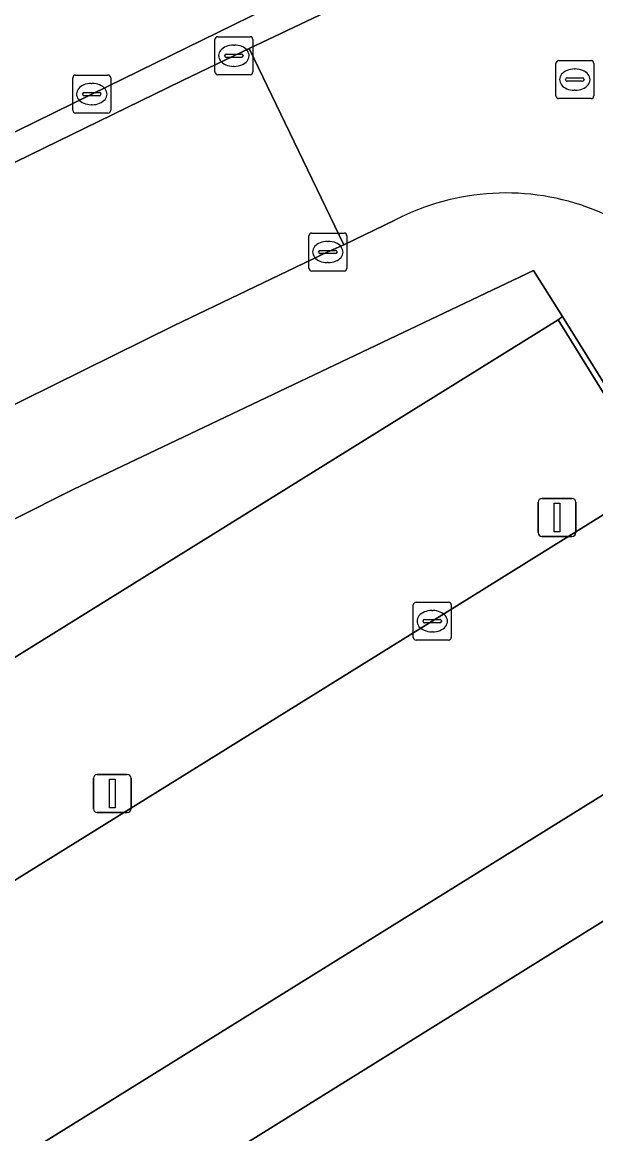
# Model space of a CAD drawing. Extents: x 159888 to 160761, y 384031 to 384750.
# Drawn here: x 160066.11 to 160081.2, y 384578.25 to 384607.52 of the extents above; entities that cross this region are included whole.
import ezdxf

# ---------------------------------------------------------------- set-up
doc = ezdxf.new("R2010")
doc.units = 0
for name, color, linetype in [('IMGEO_Groenvoorziening', 7, 'Continuous'), ('IMGEO_Haag', 7, 'Continuous'), ('IMGEO_Kolk', 7, 'Continuous'), ('IMGEO_Lichtmast', 7, 'Continuous'), ('IMGEO_Muur', 7, 'Continuous'), ('IMGEO_Pand', 7, 'Continuous'), ('IMGEO_Parkeervlak_open', 7, 'Continuous'), ('IMGEO_Rijbaan_lokaal_open', 7, 'Continuous'), ('IMGEO_Rijbaan_regionaal_gesloten', 7, 'Continuous'), ('IMGEO_Rioolput', 7, 'Continuous'), ('IMGEO_Voetpad_open', 7, 'Continuous')]:
    doc.layers.add(name, color=color, linetype=linetype)

msp = doc.modelspace()

# ---------------------------------------------------------------- linework, layer by layer
at = {"layer": 'IMGEO_Groenvoorziening'}
for points in [[(160197.066, 384667.108), (160178.098, 384658.209), (160177.522, 384657.939), (160158.014, 384648.764), (160138.462, 384639.606), (160118.928, 384630.438), (160109.527, 384625.978), (160100.406, 384621.559), (160099.478, 384621.101), (160083.713, 384613.363), (160067.94, 384605.632), (160052.142, 384597.867), (160051.034, 384597.347), (160051.122, 384597.159)], [(160051.773, 384596.955), (160056.508, 384599.25), (160070.314, 384605.978), (160071.68, 384606.642), (160072.085, 384606.834), (160089.185, 384614.955), (160090.918, 384615.744), (160091.697, 384616.115), (160100.139, 384620.074), (160109.512, 384624.247), (160126.52, 384631.808), (160144.458, 384639.763), (160162.399, 384647.743), (160175.686, 384653.683), (160176.41, 384654.004), (160196.053, 384662.709)], [(160080.21, 384599.684), (160080.324, 384599.771), (160079.561, 384600.984), (160067.469, 384595.226), (160061.105, 384592.035), (160061.164, 384591.917)], [(160021.797, 384560.469), (160028.731, 384549.365), (160030.139, 384547.584), (160032.781, 384545.559), (160029.178, 384551.353), (160029.813, 384551.755), (160028.935, 384553.148), (160029.065, 384553.248), (160025.42, 384559.155), (160030.322, 384562.19), (160027.94, 384566.017), (160039.617, 384573.313), (160039.13, 384574.145), (160042.305, 384576.119), (160046.319, 384578.614), (160080.21, 384599.684)]]:
    msp.add_lwpolyline(points, dxfattribs=at)
at = {"layer": 'IMGEO_Haag'}
for points in [[(160197.066, 384667.108), (160178.098, 384658.209), (160177.522, 384657.939), (160158.014, 384648.764), (160138.462, 384639.606), (160118.928, 384630.438), (160109.527, 384625.978), (160100.406, 384621.559), (160099.478, 384621.101), (160083.713, 384613.363), (160067.94, 384605.632), (160052.142, 384597.867), (160051.034, 384597.347), (160051.122, 384597.159)], [(160051.773, 384596.955), (160056.508, 384599.25), (160070.314, 384605.978), (160071.68, 384606.642), (160072.085, 384606.834), (160089.185, 384614.955), (160090.918, 384615.744), (160091.697, 384616.115), (160100.139, 384620.074), (160109.512, 384624.247), (160126.52, 384631.808), (160144.458, 384639.763), (160162.399, 384647.743), (160175.686, 384653.683), (160176.41, 384654.004), (160196.053, 384662.709)]]:
    msp.add_lwpolyline(points, dxfattribs=at)
at = {"layer": 'IMGEO_Kolk'}
for p, q in [((160071.179, 384606.216), (160071.179, 384607.068)), ((160071.254, 384607.142), (160072.106, 384607.142)), ((160071.667, 384606.922), (160071.692, 384606.922)), ((160072.18, 384607.068), (160072.18, 384606.216)), ((160071.438, 384606.636), (160071.438, 384606.648)), ((160071.876, 384606.599), (160071.478, 384606.599)), ((160071.481, 384606.685), (160071.879, 384606.685)), ((160071.922, 384606.648), (160071.922, 384606.636)), ((160071.69, 384606.362), (160071.665, 384606.362)), ((160067.439, 384605.206), (160067.439, 384606.058)), ((160067.514, 384606.132), (160068.366, 384606.132)), ((160068.44, 384606.058), (160068.44, 384605.206)), ((160072.106, 384606.142), (160071.254, 384606.142)), ((160067.927, 384605.912), (160067.952, 384605.912)), ((160067.698, 384605.626), (160067.698, 384605.638)), ((160068.136, 384605.589), (160067.738, 384605.589)), ((160067.741, 384605.675), (160068.139, 384605.675)), ((160068.182, 384605.638), (160068.182, 384605.626)), ((160067.95, 384605.352), (160067.925, 384605.352)), ((160068.366, 384605.132), (160067.514, 384605.132)), ((160073.727, 384601.972), (160074.579, 384601.972)), ((160073.652, 384601.046), (160073.652, 384601.898)), ((160074.14, 384601.752), (160074.165, 384601.752)), ((160074.653, 384601.898), (160074.653, 384601.046)), ((160073.911, 384601.466), (160073.911, 384601.478)), ((160074.349, 384601.429), (160073.951, 384601.429)), ((160073.954, 384601.515), (160074.352, 384601.515)), ((160074.395, 384601.478), (160074.395, 384601.466)), ((160074.163, 384601.192), (160074.138, 384601.192)), ((160074.579, 384600.972), (160073.727, 384600.972)), ((160076.399, 384591.324), (160076.399, 384592.176)), ((160076.474, 384592.25), (160077.326, 384592.25)), ((160076.887, 384592.03), (160076.912, 384592.03)), ((160077.4, 384592.176), (160077.4, 384591.324)), ((160076.658, 384591.744), (160076.658, 384591.756)), ((160077.096, 384591.707), (160076.698, 384591.707)), ((160076.701, 384591.793), (160077.099, 384591.793)), ((160077.142, 384591.756), (160077.142, 384591.744)), ((160076.91, 384591.47), (160076.885, 384591.47)), ((160077.326, 384591.25), (160076.474, 384591.25))]:
    msp.add_line(p, q, dxfattribs=at)
for points in [[(160071.179, 384606.216), (160071.179, 384607.068)], [(160071.254, 384607.142), (160072.106, 384607.142)], [(160072.18, 384607.068), (160072.18, 384606.216)], [(160067.439, 384605.206), (160067.439, 384606.058)], [(160067.514, 384606.132), (160068.366, 384606.132)], [(160068.44, 384606.058), (160068.44, 384605.206)], [(160072.106, 384606.142), (160071.254, 384606.142)], [(160068.366, 384605.132), (160067.514, 384605.132)], [(160073.727, 384601.972), (160074.579, 384601.972)], [(160073.652, 384601.046), (160073.652, 384601.898)], [(160074.653, 384601.898), (160074.653, 384601.046)], [(160074.579, 384600.972), (160073.727, 384600.972)], [(160076.399, 384591.324), (160076.399, 384592.176)], [(160076.474, 384592.25), (160077.326, 384592.25)], [(160077.4, 384592.176), (160077.4, 384591.324)], [(160077.326, 384591.25), (160076.474, 384591.25)]]:
    msp.add_lwpolyline(points, dxfattribs=at)
for centre, radius, start, end in [((160071.256, 384607.066), 0.0765, 91.552, 178.448), ((160071.256, 384607.066), 0.0765, 91.552, 178.448), ((160072.104, 384607.066), 0.0765, 1.552, 88.448), ((160072.104, 384607.066), 0.0765, 1.552, 88.448), ((160071.478, 384606.645), 0.0403, 85.8775, 175.7526), ((160071.475, 384606.635), 0.0366, 178.938, 274.7102), ((160071.879, 384606.642), 0.043, 264.8664, 352.4533), ((160071.883, 384606.647), 0.0386, 1.7309, 96.639), ((160067.516, 384606.056), 0.0765, 91.552, 178.448), ((160067.516, 384606.056), 0.0765, 91.552, 178.448), ((160068.364, 384606.056), 0.0765, 1.552, 88.448), ((160068.364, 384606.056), 0.0765, 1.552, 88.448), ((160071.256, 384606.218), 0.0765, 181.552, 268.448), ((160071.256, 384606.218), 0.0765, 181.552, 268.448), ((160072.104, 384606.218), 0.0765, 271.552, 358.448), ((160072.104, 384606.218), 0.0765, 271.552, 358.448), ((160067.738, 384605.635), 0.0403, 85.8775, 175.7526), ((160067.735, 384605.625), 0.0366, 178.938, 274.7102), ((160068.139, 384605.632), 0.043, 264.8664, 352.4533), ((160068.143, 384605.637), 0.0386, 1.7309, 96.639), ((160067.516, 384605.208), 0.0765, 181.552, 268.448), ((160067.516, 384605.208), 0.0765, 181.552, 268.448), ((160068.364, 384605.208), 0.0765, 271.552, 358.448), ((160068.364, 384605.208), 0.0765, 271.552, 358.448), ((160073.729, 384601.896), 0.0765, 91.552, 178.448), ((160073.729, 384601.896), 0.0765, 91.552, 178.448), ((160074.577, 384601.896), 0.0765, 1.552, 88.448), ((160074.577, 384601.896), 0.0765, 1.552, 88.448), ((160073.951, 384601.475), 0.0403, 85.8775, 175.7526), ((160073.948, 384601.465), 0.0366, 178.938, 274.7102), ((160074.352, 384601.472), 0.043, 264.8664, 352.4533), ((160074.356, 384601.477), 0.0386, 1.7309, 96.639), ((160073.729, 384601.048), 0.0765, 181.552, 268.448), ((160073.729, 384601.048), 0.0765, 181.552, 268.448), ((160074.577, 384601.048), 0.0765, 271.552, 358.448), ((160074.577, 384601.048), 0.0765, 271.552, 358.448), ((160076.476, 384592.174), 0.0765, 91.552, 178.448), ((160076.476, 384592.174), 0.0765, 91.552, 178.448), ((160077.324, 384592.174), 0.0765, 1.552, 88.448), ((160077.324, 384592.174), 0.0765, 1.552, 88.448), ((160076.698, 384591.753), 0.0403, 85.8775, 175.7526), ((160076.695, 384591.743), 0.0366, 178.938, 274.7102), ((160077.099, 384591.75), 0.043, 264.8664, 352.4533), ((160077.103, 384591.755), 0.0386, 1.7309, 96.639), ((160076.476, 384591.326), 0.0765, 181.552, 268.448), ((160076.476, 384591.326), 0.0765, 181.552, 268.448), ((160077.324, 384591.326), 0.0765, 271.552, 358.448), ((160077.324, 384591.326), 0.0765, 271.552, 358.448)]:
    msp.add_arc(centre, radius, start, end, dxfattribs=at)
for centre, major_axis, ratio, start_param, end_param in [((160071.666, 384606.642), (-0.387, 0.002), 0.722429, 4.712389, 7.853982), ((160071.691, 384606.642), (-0.39, 0.002), 0.717154, 1.570796, 4.712389), ((160067.926, 384605.632), (-0.387, 0.002), 0.722429, 4.712389, 7.853982), ((160067.951, 384605.632), (-0.39, 0.002), 0.717154, 1.570796, 4.712389), ((160074.139, 384601.472), (-0.387, 0.002), 0.722429, 4.712389, 7.853982), ((160074.164, 384601.472), (-0.39, 0.002), 0.717154, 1.570796, 4.712389), ((160076.886, 384591.75), (-0.387, 0.002), 0.722429, 4.712389, 7.853982), ((160076.911, 384591.75), (-0.39, 0.002), 0.717154, 1.570796, 4.712389)]:
    msp.add_ellipse(centre, major_axis=major_axis, ratio=ratio, start_param=start_param, end_param=end_param, dxfattribs=at)
at = {"layer": 'IMGEO_Lichtmast'}
for p, q in [((160079.788, 384594.982), (160080.578, 384594.982)), ((160080.578, 384594.982), (160079.788, 384594.982)), ((160079.688, 384594.082), (160079.688, 384594.882)), ((160079.688, 384594.882), (160079.688, 384594.082)), ((160080.678, 384594.882), (160080.678, 384594.082)), ((160080.678, 384594.082), (160080.678, 384594.882)), ((160080.578, 384593.982), (160079.788, 384593.982)), ((160079.788, 384593.982), (160080.578, 384593.982)), ((160067.985, 384586.812), (160067.985, 384587.612)), ((160067.985, 384587.612), (160067.985, 384586.812)), ((160068.085, 384587.712), (160068.875, 384587.712)), ((160068.875, 384587.712), (160068.085, 384587.712)), ((160068.975, 384587.612), (160068.975, 384586.812)), ((160068.975, 384586.812), (160068.975, 384587.612)), ((160068.875, 384586.712), (160068.085, 384586.712)), ((160068.085, 384586.712), (160068.875, 384586.712))]:
    msp.add_line(p, q, dxfattribs=at)
for points in [[(160080.108, 384594.857), (160080.258, 384594.857), (160080.258, 384594.107), (160080.108, 384594.107), (160080.108, 384594.857)], [(160068.405, 384587.587), (160068.555, 384587.587), (160068.555, 384586.837), (160068.405, 384586.837), (160068.405, 384587.587)]]:
    msp.add_lwpolyline(points, dxfattribs=at)
for centre, start, end in [((160079.788, 384594.882), 90, 180), ((160079.788, 384594.882), 90, 180), ((160080.578, 384594.882), 0, 90), ((160080.578, 384594.882), 360, 90), ((160079.788, 384594.082), 180, 270), ((160079.788, 384594.082), 180, 270), ((160080.578, 384594.082), 270, 0), ((160080.578, 384594.082), 270, 0), ((160068.085, 384587.612), 90, 180), ((160068.085, 384587.612), 90, 180), ((160068.875, 384587.612), 0, 90), ((160068.875, 384587.612), 360, 90), ((160068.085, 384586.812), 180, 270), ((160068.085, 384586.812), 180, 270), ((160068.875, 384586.812), 270, 0), ((160068.875, 384586.812), 270, 0)]:
    msp.add_arc(centre, 0.1, start, end, dxfattribs=at)
at = {"layer": 'IMGEO_Muur'}
msp.add_lwpolyline([(160084.176, 384593.575), (160080.324, 384599.771), (160080.21, 384599.684), (160082.837, 384595.45), (160084.062, 384593.505)], close=True, dxfattribs=at)
at = {"layer": 'IMGEO_Pand'}
msp.add_lwpolyline([(160059.534, 384549.583), (160067.407, 384554.465), (160065.764, 384557.13), (160066.902, 384557.838), (160095.167, 384575.42), (160095.408, 384575.563), (160087.761, 384587.808), (160058.915, 384569.852), (160056.098, 384568.098), (160056.278, 384567.832), (160056.41, 384567.922), (160057.237, 384566.583), (160053.164, 384564.059), (160052.331, 384565.385), (160052.493, 384565.484), (160052.322, 384565.761), (160049.611, 384564.076), (160031.614, 384552.893), (160032.902, 384550.815), (160039.158, 384540.572), (160039.539, 384540.809), (160056.714, 384551.521), (160057.868, 384552.241)], close=True, dxfattribs=at)
at = {"layer": 'IMGEO_Parkeervlak_open'}
msp.add_lwpolyline([(160049.139, 384574.485), (160063.21, 384583.254), (160076.899, 384591.751), (160082.837, 384595.45), (160080.21, 384599.684), (160046.319, 384578.614), (160048.923, 384574.349)], close=True, dxfattribs=at)
at = {"layer": 'IMGEO_Rijbaan_lokaal_open'}
for points in [[(160089.185, 384614.955), (160072.085, 384606.834), (160074.57, 384601.665), (160075.919, 384602.309)], [(160058.105, 384593.605), (160070.11, 384599.533), (160074.153, 384601.473), (160074.57, 384601.665), (160072.085, 384606.834), (160071.68, 384606.642), (160070.314, 384605.978), (160056.508, 384599.25), (160051.773, 384596.955)], [(160059.065, 384573.296), (160086.219, 384590.183), (160086.266, 384590.212), (160084.176, 384593.575), (160084.062, 384593.505), (160082.837, 384595.45), (160076.899, 384591.751), (160063.21, 384583.254), (160049.139, 384574.485), (160048.923, 384574.349)]]:
    msp.add_lwpolyline(points, dxfattribs=at)
msp.add_arc((160078.84, 384596.724), 6.303, 19.7436, 117.6074, dxfattribs=at)
at = {"layer": 'IMGEO_Rijbaan_regionaal_gesloten'}
msp.add_lwpolyline([(160016.118, 384576.695), (160020.333, 384578.732), (160018.929, 384581.642), (160051.034, 384597.347), (160052.142, 384597.867), (160067.94, 384605.632), (160083.713, 384613.363), (160099.478, 384621.101), (160100.406, 384621.559), (160109.527, 384625.978), (160118.928, 384630.438), (160138.462, 384639.606), (160158.014, 384648.764), (160177.522, 384657.939), (160178.098, 384658.209), (160197.066, 384667.108)], dxfattribs=at)
at = {"layer": 'IMGEO_Rioolput'}
for p, q in [((160080.152, 384605.587), (160080.152, 384606.439)), ((160080.227, 384606.513), (160081.079, 384606.513)), ((160081.153, 384606.439), (160081.153, 384605.587)), ((160080.411, 384606.007), (160080.411, 384606.019)), ((160080.454, 384606.056), (160080.852, 384606.056)), ((160080.64, 384606.293), (160080.665, 384606.293)), ((160080.895, 384606.019), (160080.895, 384606.007)), ((160080.849, 384605.97), (160080.451, 384605.97)), ((160080.663, 384605.733), (160080.638, 384605.733)), ((160081.079, 384605.513), (160080.227, 384605.513))]:
    msp.add_line(p, q, dxfattribs=at)
for points in [[(160080.152, 384605.587), (160080.152, 384606.439)], [(160080.227, 384606.513), (160081.079, 384606.513)], [(160081.153, 384606.439), (160081.153, 384605.587)], [(160081.079, 384605.513), (160080.227, 384605.513)]]:
    msp.add_lwpolyline(points, dxfattribs=at)
for centre, radius, start, end in [((160080.229, 384606.437), 0.0765, 91.552, 178.448), ((160080.229, 384606.437), 0.0765, 91.552, 178.448), ((160081.077, 384606.437), 0.0765, 1.552, 88.448), ((160081.077, 384606.437), 0.0765, 1.552, 88.448), ((160080.451, 384606.016), 0.0403, 85.8775, 175.7526), ((160080.856, 384606.018), 0.0386, 1.7309, 96.639), ((160080.448, 384606.006), 0.0366, 178.938, 274.7102), ((160080.852, 384606.013), 0.043, 264.8664, 352.4533), ((160080.229, 384605.589), 0.0765, 181.552, 268.448), ((160080.229, 384605.589), 0.0765, 181.552, 268.448), ((160081.077, 384605.589), 0.0765, 271.552, 358.448), ((160081.077, 384605.589), 0.0765, 271.552, 358.448)]:
    msp.add_arc(centre, radius, start, end, dxfattribs=at)
for centre, major_axis, ratio, start_param, end_param in [((160080.639, 384606.013), (-0.387, 0.002), 0.722429, 4.712389, 7.853982), ((160080.664, 384606.013), (-0.39, 0.002), 0.717154, 1.570796, 4.712389)]:
    msp.add_ellipse(centre, major_axis=major_axis, ratio=ratio, start_param=start_param, end_param=end_param, dxfattribs=at)
at = {"layer": 'IMGEO_Voetpad_open'}
for points in [[(160075.919, 384602.309), (160074.57, 384601.665), (160074.153, 384601.473), (160070.11, 384599.533), (160058.105, 384593.605), (160051.012, 384589.991), (160046.967, 384587.883), (160029.623, 384577.749), (160022.04, 384572.846), (160021.324, 384572.294), (160020.659, 384571.68), (160020.053, 384571.009), (160019.508, 384570.287), (160019.03, 384569.518), (160018.927, 384569.315), (160018.623, 384568.711), (160018.29, 384567.87), (160018.033, 384567.003), (160017.855, 384566.116), (160017.756, 384565.217), (160017.738, 384564.312), (160020.72, 384565.855)], [(160061.164, 384591.917), (160061.105, 384592.035), (160067.469, 384595.226), (160079.561, 384600.984), (160080.324, 384599.771), (160084.176, 384593.575), (160085.312, 384594.267)], [(160058.454, 384570.529), (160058.915, 384569.852), (160087.761, 384587.808), (160086.266, 384590.212), (160086.219, 384590.183), (160059.065, 384573.296)]]:
    msp.add_lwpolyline(points, dxfattribs=at)
msp.add_arc((160078.84, 384596.724), 6.303, 19.7436, 117.6074, dxfattribs=at)

doc.saveas('drawing.dxf')
